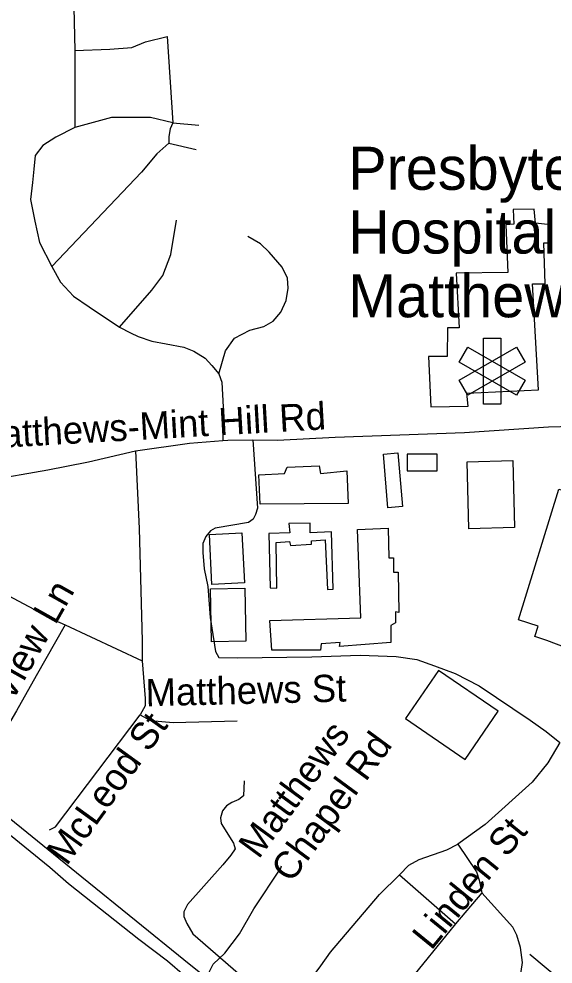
# Model space of a CAD drawing. Extents: x 1383679 to 1536984, y 460658 to 651027.
# Drawn here: x 1486784 to 1488645, y 500337 to 503629 of the extents above; entities that cross this region are included whole.
import ezdxf

# ---------------------------------------------------------------- set-up
doc = ezdxf.new("R2010")
doc.units = 0
for name, color, linetype in [('Exist Cultural Hospital CELL', 7, 'Continuous'), ('Exist Cultural Hospital Label', 7, 'Continuous'), ('Exist Cultural Warehouse Building Footprint', 7, 'Continuous'), ('Exist Hydrographic Misc Water Feature', 7, 'Continuous'), ('Exist Railroad Mainline', 7, 'Continuous'), ('Exist Road Non-System Type 51', 7, 'Continuous'), ('Exist Road Non-System Type 51 Label', 7, 'Continuous')]:
    doc.layers.add(name, color=color, linetype=linetype)

msp = doc.modelspace()

# ---------------------------------------------------------------- linework, layer by layer
at = {"layer": 'Exist Cultural Hospital CELL'}
for points in [[(1488462.5, 502286.5), (1488401.7, 502286.5), (1488401.7, 502517.4), (1488462.5, 502517.4)], [(1488347.3, 502317.9), (1488316.9, 502370.5), (1488516.9, 502486), (1488547.3, 502433.4)], [(1488547.3, 502370.5), (1488516.9, 502317.9), (1488316.9, 502433.4), (1488347.3, 502486)]]:
    msp.add_lwpolyline(points, close=True, dxfattribs=at)
at = {"layer": 'Exist Cultural Warehouse Building Footprint'}
for points in [[(1488507.6, 502914), (1488480.4, 502912), (1488486.7, 502745.4), (1488306.6, 502743.4), (1488317, 502552.5), (1488277.3, 502552.5), (1488275.2, 502453), (1488210.3, 502453), (1488218.6, 502278.3), (1488348.5, 502280.3), (1488344.3, 502325), (1488593.4, 502337.2), (1488572.5, 502706.8), (1488616.5, 502706.8), (1488612.3, 502849), (1488633.2, 502849), (1488635.3, 502912), (1488583, 502918.1), (1488578.8, 502966.8), (1488505.5, 502964.8), (1488507.6, 502914)], [(1488054.1, 502113.4), (1488104.3, 502117.5), (1488119.5, 501930.1), (1488069.3, 501926), (1488054.1, 502113.4)], [(1488135.8, 502113.4), (1488135.8, 502054.5), (1488240.8, 502054.5), (1488240.8, 502113.4), (1488135.8, 502113.4)], [(1488344.7, 502086.2), (1488503.8, 502090.7), (1488510.4, 501857.6), (1488351.2, 501853.2), (1488344.7, 502086.2)], [(1487620.1, 502041), (1487708.8, 502045.5), (1487718.1, 502068.1), (1487830.1, 502072.7), (1487834.8, 502045.5), (1487925.8, 502054.5), (1487930.5, 501941.4), (1487624.8, 501939.1), (1487620.1, 502041)], [(1488664.4, 501991.2), (1488799.7, 501950.4), (1488757.7, 501803.3), (1488722.7, 501814.6), (1488683, 501692.4), (1488757.7, 501658.5), (1488699.4, 501434.4), (1488622.4, 501463.8), (1488580.4, 501477.4), (1488592, 501513.6), (1488524.4, 501536.2), (1488664.4, 501991.2)], [(1487658.6, 501647.1), (1487681.9, 501646), (1487679.6, 501805.6), (1487726.3, 501809), (1487729.8, 501794.3), (1487803.3, 501798.8), (1487803.3, 501811.2), (1487851.1, 501814.6), (1487859.3, 501641.5), (1487879.1, 501642.6), (1487873.3, 501841.8), (1487798.6, 501838.4), (1487798.6, 501872.3), (1487723.9, 501871.2), (1487727.4, 501838.4), (1487653.9, 501836.1), (1487658.6, 501647.1)], [(1487963.1, 501850.8), (1488070.5, 501855.4), (1488072.8, 501751.3), (1488089.1, 501751.3), (1488089.1, 501701.5), (1488105.5, 501701.5), (1488107.8, 501561.1), (1488096.1, 501563.4), (1488096.1, 501524.9), (1488079.8, 501515.9), (1488079.8, 501457), (1487900.1, 501443.4), (1487902.5, 501457), (1487837.1, 501452.5), (1487834.8, 501429.9), (1487664.4, 501429.9), (1487657.4, 501534), (1487974.8, 501543), (1487963.1, 501850.8)], [(1487448, 501832.7), (1487560.8, 501838.3), (1487569.3, 501664.1), (1487456.5, 501658.6), (1487448, 501832.7)], [(1487451.5, 501643.7), (1487570.6, 501646), (1487574, 501461.5), (1487454.9, 501459.3), (1487451.5, 501643.7)], [(1488245.5, 501359.7), (1488130.8, 501191.7), (1488338.8, 501049.6), (1488453.6, 501217.6), (1488245.5, 501359.7)]]:
    msp.add_lwpolyline(points, dxfattribs=at)
at = {"layer": 'Exist Hydrographic Misc Water Feature'}
msp.add_lwpolyline([(1487017.8, 499780.5), (1487085.4, 499838.4), (1487110, 499895.4), (1487143.3, 499938.8), (1487216.6, 500032.6), (1487322.9, 500150.5), (1487345.5, 500182), (1487374.5, 500233.4), (1487427.1, 500268.4), (1487460.4, 500335.7), (1487501.2, 500374.9), (1487552.5, 500441.9), (1487602.1, 500528.9), (1487696.8, 500671.1), (1487699, 500679)], dxfattribs=at)
at = {"layer": 'Exist Railroad Mainline'}
msp.add_lwpolyline([(1486711.6, 500875.9), (1487003.3, 500640.1), (1487192.1, 500487.3), (1487358.2, 500352.5), (1487542.2, 500204.5)], dxfattribs=at)
at = {"layer": 'Exist Road Non-System Type 51'}
for p, q in [((1486975.2, 503669.4), (1486978.6, 503519)), ((1486978.6, 503519), (1486978.6, 503250.7)), ((1487319.9, 503267), (1487410.6, 503259.5)), ((1487305.9, 503196.8), (1487401.6, 503174.1)), ((1486944.7, 501518.7), (1487213.1, 501393.4)), ((1488109.4, 500648), (1488304.6, 500476.6)), ((1488396.5, 500585), (1488304.6, 500476.6)), ((1488304.6, 500476.6), (1487901.9, 499983.3)), ((1488563.9, 500370.8), (1488677.1, 500276))]:
    msp.add_line(p, q, dxfattribs=at)
for points in [[(1486978.6, 503519), (1487100.4, 503523.9), (1487177.4, 503529.5), (1487224.6, 503548.8), (1487300.9, 503568.1), (1487319.9, 503267)], [(1487319.9, 503267), (1487242.8, 503285.1), (1487106.2, 503286.1), (1486978.6, 503250.7)], [(1486978.6, 503250.7), (1486912.4, 503217), (1486867.6, 503188.1), (1486841.1, 503152.7), (1486836.2, 503106.1), (1486831.2, 503059.5), (1486824.6, 503000.1), (1486839.5, 502924.6), (1486856.1, 502850.7), (1486899.1, 502767.1)], [(1487319.9, 503267), (1487310.5, 503246.6), (1487305.9, 503219.4), (1487305.9, 503196.8)], [(1487305.9, 503196.8), (1487264, 503158.9), (1487210.7, 503095.7), (1486899.1, 502767.1)], [(1487134.4, 502555), (1487247, 502683.6), (1487285.1, 502735), (1487313.3, 502808.9), (1487333.2, 502927.8)], [(1487480.6, 502392.8), (1487503.8, 502473.1), (1487534.7, 502517.3), (1487588.4, 502544.5), (1487637.4, 502558.1), (1487670.1, 502576.2), (1487695.8, 502607.9), (1487714.4, 502648.7), (1487721.4, 502691.7), (1487719.1, 502725.7), (1487700.4, 502764.2), (1487656.1, 502816.3), (1487625.7, 502845.7), (1487581.4, 502870.6)], [(1486899.1, 502767.1), (1486928.9, 502712.5), (1486973.7, 502662.7), (1487028.3, 502625.7), (1487134.4, 502555)], [(1487134.4, 502555), (1487172.5, 502535.8), (1487199, 502522.9), (1487247, 502506.8), (1487296.7, 502497.2), (1487358, 502486), (1487392.8, 502471.5), (1487432.6, 502447.4), (1487455.8, 502421.7), (1487480.6, 502392.8)], [(1487480.6, 502392.8), (1487490.6, 502363.9), (1487495.5, 502277.1), (1487493.8, 502160.7)], [(1487599.1, 502163.1), (1487684.9, 502161.8), (1487885.2, 502172.4), (1488335.7, 502188.7), (1488628, 502207.6), (1488754.1, 502211.5), (1488877.2, 502216.8), (1488940.1, 502216.8), (1488989.8, 502213.6)], [(1487189.9, 502124.5), (1487378.7, 502150.9), (1487493.8, 502160.7)], [(1487599.1, 502163.1), (1487614.9, 501924.7), (1487608.6, 501902.8), (1487600.3, 501887), (1487584.1, 501875.3), (1487467.6, 501855.2), (1487451.4, 501845.5), (1487435.2, 501825.9), (1487424.7, 501802.1), (1487424.3, 501769.9), (1487429.3, 501713.9), (1487442.3, 501651.6), (1487450.3, 501543.4), (1487468.3, 501425), (1487479.9, 501405), (1487544, 501403.9), (1487804.1, 501407.3), (1487972.3, 501412.5), (1488098.3, 501408.3), (1488170.1, 501397.1), (1488231.9, 501376), (1488303.4, 501348.8), (1488386.7, 501305.5), (1488564.8, 501186.3), (1488620.1, 501147.3), (1488667.5, 501108.6)], [(1487493.8, 502160.7), (1487512.1, 502162.2), (1487599.1, 502163.1)], [(1486129.6, 502055.4), (1486277, 502034.5), (1486384.7, 502026.5), (1486535.5, 502016.8), (1486671.3, 502021.6), (1486885, 502058.6), (1486949.7, 502071.4), (1487025.9, 502085.9), (1487189.9, 502124.5)], [(1487189.9, 502124.5), (1487203.1, 501854.5), (1487213.1, 501462.5), (1487213.1, 501393.4)], [(1486129.6, 502055.4), (1486213.4, 501980.7), (1486404.8, 501827.2), (1486485.8, 501765.9), (1486549.2, 501724.8), (1486908.2, 501534.8), (1486944.7, 501518.7)], [(1486944.7, 501518.7), (1486843.6, 501340.4), (1486775.7, 501218.3), (1486706.1, 501101), (1486669.7, 501049.6)], [(1487213.1, 501393.4), (1487223.8, 501261.7), (1487223.8, 501236), (1487206.4, 501205.4)], [(1486890, 500803.8), (1486911.6, 500815), (1487206.4, 501205.4)], [(1487206.4, 501205.4), (1487242.1, 501185.4), (1487320.7, 501178.1), (1487544.3, 501183.8)], [(1488667.5, 501108.6), (1488626.3, 501037.4), (1488571.1, 500970.2), (1488408.4, 500822.8), (1488313.2, 500754.5)], [(1487568.7, 500975.2), (1487565.9, 500923.2), (1487549.6, 500909.6), (1487525.4, 500899.8), (1487507.2, 500888.2), (1487493, 500870.5), (1487486.5, 500846.6), (1487488.1, 500826.6), (1487531.1, 500757.9), (1487536.7, 500737.7), (1487522.3, 500715.8), (1487493.8, 500682.4), (1487371.4, 500544.4), (1487358.9, 500518.6), (1487358.7, 500502.6), (1487368.3, 500478.4), (1487389.7, 500442), (1487547.5, 500305.3), (1487630.3, 500237.8), (1487713.4, 500178.3)], [(1486579.9, 500927), (1486891.4, 500674.7), (1486956.5, 500617.6), (1487201.3, 500423.2), (1487302, 500347.5), (1487420.4, 500245.5), (1487540.7, 500147.4), (1487633.5, 500075.7)], [(1488109.4, 500648), (1488142.1, 500681.3), (1488178.3, 500700.8), (1488275, 500735.1), (1488313.2, 500754.5)], [(1488313.2, 500754.5), (1488377.7, 500657.4), (1488387.1, 500629.2), (1488396.5, 500585)], [(1487713.4, 500178.3), (1487764.3, 500235.5), (1487835.9, 500330.3), (1487868.7, 500377.9), (1488040.2, 500578.9), (1488109.4, 500648)], [(1487901.9, 499983.3), (1488028.2, 499872.9), (1488067.8, 499844.3), (1488089.8, 499842), (1488109.7, 499849.6), (1488144.3, 499876.9), (1488319.5, 500060.1), (1488492.7, 500247.3), (1488519.4, 500282.8), (1488533.8, 500310.5), (1488538.4, 500342.4), (1488531.3, 500394.6), (1488517.9, 500436.9), (1488504.5, 500465.2), (1488396.5, 500585)]]:
    msp.add_lwpolyline(points, dxfattribs=at)

# ---------------------------------------------------------------- texts
at = {"layer": 'Exist Cultural Hospital Label'}
for s, p in [('Presbyterian ', (1487930.9, 503033.8)), ('Hospital ', (1487930.9, 502811.8)), ('Matthews', (1487930.9, 502589.8))]:
    msp.add_text(s, height=150, dxfattribs=at).set_placement(p)
at = {"layer": 'Exist Road Non-System Type 51 Label'}
for s, rotation, p in [('Matthews-Mint Hill Rd', 3.2578, (1486622.1, 502129.4)), ('Club View Ln', 60.6358, (1486613.5, 500985.7)), ('Matthews St', 1.3701, (1487226.3, 501234.5)), ('McLeod St', 54.1303, (1486950.6, 500676)), ('Matthews ', 53.6736, (1487618.9, 500699.2)), ('Chapel Rd', 53.6736, (1487732.2, 500616)), ('Linden St', 50.8225, (1488220.2, 500381.3))]:
    msp.add_text(s, height=95, rotation=rotation, dxfattribs=at).set_placement(p)

doc.saveas('drawing.dxf')
